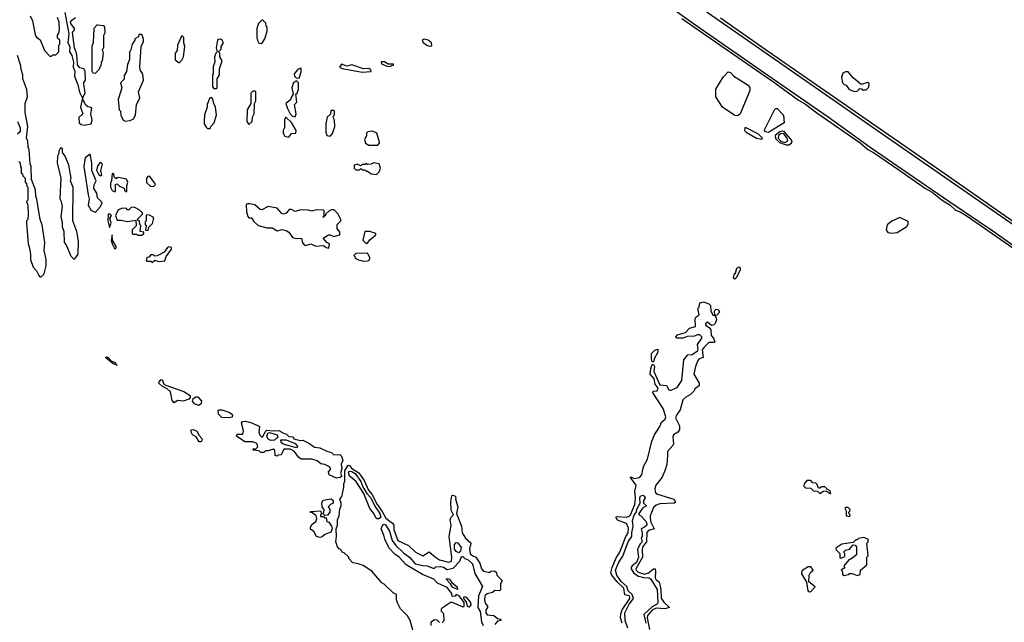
# Model space of a CAD drawing. Extents: x 2737310 to 2869991, y 870230 to 1012730.
# Tile 360 of 479: x 2793858 to 2801496, y 956861 to 961534. Entities that reach past the tile are written whole.
import ezdxf

# ---------------------------------------------------------------- set-up
doc = ezdxf.new("R2010")
doc.units = 0

msp = doc.modelspace()

# ---------------------------------------------------------------- linework, layer by layer
at = {"layer": '0CON02XD'}
for points in [[(2801775, 959797.1), (2800571.5, 960631.5), (2799166.4, 961606.4), (2798370, 962150), (2798285, 962215.6), (2797937.3, 962457.3), (2797788.8, 962575), (2797696.1, 962636.1), (2797676.1, 962676.1), (2797594.4, 962714.4), (2797290.3, 962920.3), (2797037.5, 963105), (2796656.1, 963366.1), (2796422, 963535), (2796212, 963685), (2796110.2, 963730.2), (2796075, 963781.9), (2795890.2, 963910.2), (2795531.8, 964181.8), (2795069.6, 964549.6), (2794751.4, 964811.4), (2794179.1, 965309.1), (2793756, 965706)], [(2798777.8, 961727.8), (2799084, 961505), (2799695, 961081.4), (2800131.1, 960781.1), (2800455, 960544.3), (2801065, 960126), (2801406.6, 959896.6), (2801775, 959635.8)], [(2793940, 961565), (2793956.7, 961525), (2793978.3, 961418.3), (2793985, 961400), (2794017, 961377), (2794050, 961295), (2794091.7, 961251.7), (2794105, 961250)], [(2794105, 961250), (2794115, 961260), (2794138.3, 961261.7), (2794160, 961285), (2794160, 961335), (2794170, 961345), (2794170, 961375), (2794151.7, 961391.7), (2794150, 961415), (2794161.7, 961428.3), (2794167.5, 961455), (2794163.3, 961515), (2794150.7, 961550.7)], [(2794208.3, 961588.3), (2794237.5, 961425), (2794231.2, 961355), (2794245.7, 961325), (2794243.8, 961285), (2794261.9, 961255), (2794274.3, 961205), (2794272.5, 961165), (2794285.6, 961135), (2794282.9, 961095), (2794309.2, 961029.2), (2794320.7, 960970.7), (2794343.8, 960925), (2794329.2, 960855), (2794346.2, 960805), (2794317.5, 960775), (2794320, 960735), (2794335, 960720), (2794357, 960717), (2794413.3, 960726.7), (2794420, 960755), (2794410, 960805), (2794417.5, 960845), (2794411.7, 960851.7), (2794385, 960857.5), (2794370.3, 960870.3), (2794347.5, 960915), (2794350, 960935), (2794365.8, 960965), (2794354, 961035), (2794355, 961047.5), (2794367.5, 961065), (2794366.7, 961135), (2794355, 961152.5), (2794325, 961159.4), (2794306.5, 961185), (2794304.3, 961235), (2794297.5, 961275), (2794282.2, 961315), (2794271.4, 961395), (2794266.2, 961435), (2794282.5, 961455), (2794282.5, 961465), (2794253.3, 961503.3), (2794252.5, 961515), (2794261.1, 961528.9), (2794289.5, 961550.5)], [(2795735, 961350), (2795760, 961385), (2795777.5, 961445), (2795777.5, 961475), (2795770, 961485), (2795767, 961507), (2795745, 961530), (2795735, 961530), (2795710, 961505), (2795697.5, 961465), (2795697.5, 961395), (2795703, 961373), (2795711.7, 961351.7), (2795735, 961350)], [(2798993.9, 961543.9), (2799289.3, 961339.3), (2799717.1, 961045), (2799900.8, 960910.8), (2799955, 960879.5), (2800041.5, 960811.5), (2800377.9, 960577.9), (2800437.4, 960527.4), (2800482.5, 960505), (2800678.5, 960368.5), (2800883.8, 960223.8), (2800935.8, 960195.8), (2801013.6, 960133.6), (2801075.3, 960095.3), (2801117.8, 960057.8), (2801155, 960042.9), (2801209, 960009), (2801763.8, 959623.8)], [(2801766.9, 959826.9), (2801038, 960335), (2799666.4, 961283.6), (2799294.2, 961545)], [(2794445, 961120), (2794480, 961155), (2794480, 961165), (2794490, 961175), (2794493, 961207), (2794500, 961215), (2794507.5, 961275), (2794500, 961305), (2794510, 961315), (2794510, 961415), (2794520, 961435), (2794518.3, 961478.3), (2794506.7, 961486.7), (2794465, 961492.5), (2794455, 961492.5), (2794432.5, 961465), (2794427, 961357), (2794417.5, 961325), (2794418.3, 961138.3), (2794425, 961122.5), (2794445, 961120)], [(2794675, 960747.5), (2794715, 960752.5), (2794740, 960765), (2794757, 960793), (2794763, 960877), (2794790, 960925), (2794780, 960975), (2794817.5, 961065), (2794811.7, 961111.7), (2794792.5, 961145), (2794790, 961165), (2794800, 961325), (2794817.5, 961365), (2794817.5, 961385), (2794805, 961420), (2794781.7, 961418.3), (2794778.3, 961401.7), (2794750, 961385), (2794750, 961375), (2794730, 961345), (2794717, 961293), (2794710, 961285), (2794710, 961225), (2794693, 961187), (2794687, 961133), (2794668.3, 961101.7), (2794667, 961073), (2794640, 961045), (2794650, 961005), (2794622.5, 960915), (2794630, 960835), (2794640, 960825), (2794643, 960793), (2794660, 960755), (2794675, 960747.5)], [(2795095, 961200), (2795115, 961220), (2795127.5, 961245), (2795137.5, 961325), (2795130, 961355), (2795130, 961395), (2795115, 961410), (2795083, 961337), (2795080, 961295), (2795062.5, 961275), (2795063, 961223), (2795095, 961200)], [(2795385, 961000), (2795390, 961005), (2795390, 961075), (2795407.5, 961105), (2795408.3, 961151.7), (2795427.5, 961215), (2795410, 961245), (2795410, 961275), (2795400, 961285), (2795420, 961305), (2795420, 961325), (2795437.5, 961355), (2795427.5, 961375), (2795415, 961382.5), (2795395, 961380), (2795388.3, 961361.7), (2795382.5, 961315), (2795390, 961285), (2795380, 961275), (2795370, 961245), (2795372.5, 961205), (2795358.3, 961171.7), (2795357.5, 961115), (2795352.5, 961105), (2795353, 961013), (2795365, 961000), (2795385, 961000)], [(2797035, 961327.5), (2797055, 961330), (2797052.5, 961355), (2797027.5, 961375), (2796995, 961382.5), (2796980, 961375), (2796987, 961357), (2797015, 961337.5), (2797035, 961327.5)], [(2794025, 959540), (2794047, 959563), (2794062.5, 959625), (2794062.5, 959675), (2794047.5, 959745), (2794052.5, 959805), (2794031.7, 959941.7), (2794017.5, 959985), (2793991.7, 960141.7), (2793982.5, 960165), (2793980, 960215), (2793950, 960295), (2793947.5, 960395), (2793940, 960415), (2793930, 960525), (2793922.5, 960545), (2793921.7, 960591.7), (2793910, 960615), (2793920, 960705), (2793900, 960815), (2793900, 960885), (2793917.5, 960935), (2793911.7, 960991.7), (2793882.5, 961075), (2793882.5, 961105), (2793868.3, 961148.3), (2793867, 961177), (2793840, 961255)], [(2796025, 961080), (2796041.7, 961128.3), (2796040, 961155), (2796035, 961157.5), (2796015, 961146.7), (2795987.5, 961115), (2795990, 961095), (2796001.7, 961081.7), (2796025, 961080)], [(2796515, 961126.2), (2796585, 961132.5), (2796582.5, 961145), (2796565, 961156.2), (2796523.9, 961153.9), (2796435, 961183.8), (2796395, 961173.8), (2796355, 961190), (2796337.5, 961165), (2796360, 961155), (2796515, 961126.2)], [(2796735, 961170), (2796741.7, 961178.3), (2796758.3, 961181.7), (2796758.3, 961188.3), (2796715, 961190), (2796687, 961207), (2796663, 961207), (2796665, 961192.5), (2796705, 961172.5), (2796735, 961170)], [(2799425, 960788), (2799405, 960791.9), (2799310, 960855), (2799257.5, 960935), (2799258.8, 960995), (2799315, 961088), (2799355, 961130), (2799373.3, 961125), (2799397, 961097), (2799508, 961025), (2799523.3, 961005), (2799523.3, 960985), (2799506.7, 960945), (2799446.7, 960805), (2799435, 960793.3), (2799425, 960788)], [(2800335, 960977.5), (2800355, 960980), (2800375, 961000), (2800388.3, 960998.3), (2800395, 960990), (2800425, 960990), (2800445, 961010), (2800449.3, 961039.3), (2800435, 961046.2), (2800385, 961030), (2800323.6, 961083.6), (2800285, 961130), (2800265, 961130), (2800245, 961120), (2800232.5, 961085), (2800240, 961045), (2800255, 961030), (2800270, 961025), (2800291.7, 960991.7), (2800335, 960977.5)], [(2795995, 960780), (2796002.5, 960805), (2795990, 960875), (2796007, 960893), (2796000, 960955), (2796010, 960965), (2796020, 960995), (2796020, 961045), (2796005, 961060), (2795983, 961047), (2795970, 961005), (2795980, 960955), (2795960, 960925), (2795958.3, 960911.7), (2795922.5, 960885), (2795934.2, 960845), (2795956.7, 960805), (2795975, 960786.7), (2795995, 960780)], [(2795335, 960690), (2795340, 960705), (2795367, 960733), (2795383.3, 960795), (2795376.4, 960856.4), (2795363, 960883), (2795357, 960917), (2795345, 960930), (2795331.7, 960928.3), (2795313, 960877), (2795312.5, 960855), (2795292.5, 960795), (2795290, 960745), (2795290, 960725), (2795305, 960700), (2795315, 960690), (2795335, 960690)], [(2795635, 960720), (2795660, 960745), (2795663, 960777), (2795677.5, 960805), (2795680, 960885), (2795690, 960905), (2795690, 960975), (2795685, 960980), (2795665, 960980), (2795650, 960965), (2795650, 960885), (2795622.5, 960835), (2795620, 960745), (2795635, 960720)], [(2799665, 960660), (2799645, 960663.8), (2799636.7, 960675), (2799638.8, 960685), (2799713.3, 960835), (2799723.9, 960846.1), (2799735, 960846.2), (2799783.9, 960793.9), (2799787.5, 960735), (2799675, 960664.2), (2799665, 960660)], [(2795945, 960622.5), (2795965, 960650), (2796000, 960655), (2796002.5, 960675), (2795965.5, 960735.5), (2795923.3, 960776.7), (2795910.7, 960759.3), (2795912.5, 960695), (2795902.5, 960675), (2795902.5, 960655), (2795915, 960630), (2795945, 960622.5)], [(2796265, 960630), (2796285, 960650), (2796302.5, 960705), (2796300, 960755), (2796290, 960775), (2796291.7, 960788.3), (2796300, 960795), (2796300, 960825), (2796295, 960830), (2796271.7, 960828.3), (2796268.3, 960801.7), (2796243, 960777), (2796232.5, 960725), (2796232.5, 960665), (2796240, 960635), (2796265, 960630)], [(2793840, 960745), (2793860, 960695), (2793860, 960665), (2793840, 960645)], [(2799615, 960606.7), (2799621.2, 960615), (2799590, 960645), (2799495, 960695.8), (2799482.5, 960695), (2799482, 960675), (2799495, 960660.8), (2799575, 960614.4), (2799615, 960606.7)], [(2796635, 960560), (2796650, 960575), (2796650, 960585), (2796627.5, 960655), (2796595, 960670), (2796557.5, 960665), (2796547.5, 960655), (2796547, 960633), (2796532.5, 960605), (2796540, 960575), (2796565, 960560), (2796635, 960560)], [(2799805, 960562.9), (2799825, 960564), (2799844.3, 960575.7), (2799850, 960595), (2799787.7, 960667.7), (2799775, 960670.5), (2799755.9, 960664.1), (2799718.6, 960635), (2799721.3, 960611.3), (2799752.3, 960582.3), (2799805, 960562.9)], [(2799795, 960582.3), (2799815.8, 960595), (2799812.7, 960615), (2799785, 960649.2), (2799765, 960651.2), (2799745.6, 960635), (2799741.8, 960615), (2799761.6, 960591.6), (2799795, 960582.3)], [(2794285, 959680), (2794310, 959715), (2794312.5, 959815), (2794301.7, 959891.7), (2794270, 959975), (2794271.7, 960231.7), (2794252.5, 960285), (2794257.5, 960305), (2794237.5, 960405), (2794210, 960475), (2794190, 960505), (2794190, 960535), (2794175, 960540), (2794160, 960515), (2794160, 960495), (2794150, 960475), (2794147.5, 960425), (2794177.5, 960305), (2794170, 960145), (2794180, 960125), (2794187.5, 960085), (2794177.5, 960005), (2794187.5, 959965), (2794188.3, 959928.3), (2794200, 959895), (2794202.5, 959805), (2794217, 959787), (2794252.5, 959705), (2794275, 959680), (2794285, 959680)], [(2794445, 960040), (2794485, 960086.2), (2794497.5, 960115), (2794461.8, 960151.8), (2794455, 960187.5), (2794434, 960225), (2794435.8, 960254.2), (2794450.8, 960285), (2794416.5, 960365), (2794418.1, 960425), (2794405, 960490), (2794366.2, 960463.8), (2794356.2, 960395), (2794387.5, 960175), (2794396.7, 960145), (2794390, 960095), (2794413.3, 960053.3), (2794445, 960040)], [(2793850, 960435), (2793860, 960425), (2793863, 960393), (2793870, 960385), (2793870, 960345), (2793878.3, 960338.3), (2793881.7, 960321.7), (2793900, 960305), (2793900, 960275), (2793910, 960265), (2793911.7, 960241.7), (2793920, 960235), (2793920, 960135), (2793910, 960125), (2793920, 960095), (2793922.5, 960025), (2793920, 959985), (2793910, 959975), (2793910, 959955), (2793922.5, 959795), (2793931.7, 959771.7), (2793942.5, 959715), (2793942.5, 959675), (2793962.5, 959615), (2793987, 959587), (2794005, 959550), (2794015, 959540), (2794025, 959540)], [(2794485, 960320), (2794475, 960327.5), (2794456.2, 960365), (2794465, 960397.5), (2794485, 960430), (2794496.2, 960415), (2794483.6, 960363.6), (2794492.5, 960325), (2794485, 960320)], [(2796625, 960332.5), (2796647, 960353), (2796657, 960383), (2796647, 960417), (2796605, 960422.5), (2796585, 960412.5), (2796555, 960410), (2796545, 960420), (2796538.3, 960411.7), (2796515, 960410), (2796505, 960400), (2796475, 960412.5), (2796452.5, 960405), (2796453, 960383), (2796465, 960370), (2796495, 960370), (2796505, 960380), (2796515, 960370), (2796535, 960370), (2796545, 960360), (2796555, 960360), (2796585, 960337.5), (2796625, 960332.5)], [(2794685, 960200), (2794690, 960205), (2794690, 960245), (2794697.5, 960275), (2794686.4, 960296.4), (2794625, 960310), (2794611.7, 960308.3), (2794605, 960300), (2794590, 960315), (2794588.3, 960338.3), (2794575, 960340), (2794570, 960285), (2794562.5, 960265), (2794563.3, 960235), (2794575, 960210), (2794595, 960200), (2794600, 960205), (2794600, 960255), (2794615, 960260), (2794633, 960243), (2794668.3, 960228.3), (2794671.7, 960211.7), (2794685, 960200)], [(2794895, 960240), (2794910, 960255), (2794907, 960267), (2794865, 960320), (2794851.7, 960318.3), (2794842.5, 960305), (2794841.7, 960271.7), (2794873, 960243), (2794895, 960240)], [(2794805, 959862.5), (2794820, 959875), (2794820, 959885), (2794791.7, 959891.7), (2794797.5, 959937.5), (2794790, 959945), (2794788.3, 959968.3), (2794770, 959985), (2794810, 960025), (2794810, 960035), (2794785, 960060), (2794745, 960080), (2794721.7, 960078.3), (2794705, 960060), (2794695, 960060), (2794685, 960070), (2794655, 960072.5), (2794620.7, 960059.3), (2794600, 960015), (2794615, 959980), (2794645, 959980), (2794695, 959967.5), (2794758.3, 959978.3), (2794760, 959935), (2794730, 959905), (2794730, 959875), (2794735, 959870), (2794765, 959870), (2794772.5, 959862.5), (2794805, 959862.5)], [(2796255, 959762.5), (2796260, 959795), (2796240, 959805), (2796211.7, 959838.3), (2796253.6, 959866.4), (2796266.4, 959866.4), (2796295, 959852.5), (2796340, 959865), (2796340, 959885), (2796320, 959915), (2796320, 959945), (2796350, 959975), (2796350, 959985), (2796327.5, 960025), (2796298.3, 960058.3), (2796275, 960060), (2796255, 960050), (2796231.7, 960028.3), (2796228.3, 960011.7), (2796220, 960010), (2796215, 960000), (2796210, 960005), (2796220, 960010), (2796220, 960055), (2796215, 960057.5), (2796158.3, 960058.3), (2796125, 960048.8), (2796095, 960056.7), (2796035, 960060), (2795995, 960047.5), (2795965, 960062.5), (2795947, 960063), (2795925.9, 960034.1), (2795905, 960026.2), (2795890.8, 960030.8), (2795855, 960072.5), (2795785, 960086), (2795735, 960060), (2795722.7, 960062.7), (2795682.5, 960097.5), (2795643.6, 960106.4), (2795625, 960106.7), (2795615, 960100), (2795616.7, 960045), (2795626.4, 960006.4), (2795635, 959997.5), (2795656.4, 959996.4), (2795675, 959967.5), (2795707.3, 959937.3), (2795775, 959918.8), (2795815, 959920), (2795855, 959897.5), (2795895, 959907.5), (2795925, 959900), (2795945.8, 959885.8), (2795974.2, 959844.2), (2796005, 959836.7), (2796045, 959840), (2796052.3, 959802.3), (2796066.1, 959786.1), (2796075, 959783.8), (2796116.7, 959796.7), (2796155, 959776.2), (2796213.3, 959783.3), (2796235, 959767.5), (2796255, 959762.5)], [(2794555, 959922.5), (2794566, 959955), (2794556.2, 959995), (2794570, 960015), (2794560, 960025), (2794545, 960026.2), (2794542.5, 959975), (2794555, 959922.5)], [(2794855, 959900), (2794860, 959925), (2794887, 959953), (2794897.5, 959995), (2794893, 960003), (2794865, 960017.5), (2794845, 960020), (2794840, 960015), (2794840, 959975), (2794830, 959965), (2794830, 959945), (2794840, 959935), (2794832.5, 959902.5), (2794855, 959900)], [(2800625, 959878.8), (2800665, 959882.5), (2800739.3, 959930.7), (2800751.7, 959948.3), (2800750, 959970), (2800685, 960000), (2800625, 959972.5), (2800587, 959943), (2800580, 959905), (2800593.6, 959883.6), (2800625, 959878.8)], [(2794595, 959753.3), (2794606.7, 959765), (2794606.2, 959775), (2794578.8, 959825), (2794575, 959866), (2794567.5, 959825), (2794574, 959795), (2794595, 959753.3)], [(2796555, 959800), (2796573.6, 959826.4), (2796620, 959865), (2796620, 959875), (2796575, 959892.5), (2796535, 959890), (2796520, 959825), (2796541.7, 959801.7), (2796555, 959800)], [(2794885, 959650), (2794905, 959670), (2794935, 959657.5), (2794982.5, 959665), (2794993.8, 959696.2), (2795036, 959755), (2795035, 959767.5), (2795015, 959772.5), (2795003, 959767), (2794979.3, 959730.7), (2794925, 959702.5), (2794905, 959700), (2794895, 959710), (2794875, 959710), (2794858.3, 959691.7), (2794845, 959690), (2794840, 959665), (2794845, 959660), (2794875, 959660), (2794885, 959650)], [(2796525, 959660), (2796555, 959663.3), (2796565, 959667.5), (2796576.7, 959685), (2796555, 959722.5), (2796465, 959720), (2796450, 959705), (2796458.3, 959698.3), (2796460, 959685), (2796485, 959672.5), (2796525, 959660)], [(2799405, 959522.5), (2799396.7, 959535), (2799401.4, 959555), (2799411.7, 959568.3), (2799422.3, 959607.7), (2799438.3, 959618.3), (2799448.1, 959608.1), (2799448.3, 959591.7), (2799417, 959533), (2799405, 959522.5)], [(2798530.8, 956855), (2798520, 956895), (2798520.8, 956925), (2798532.6, 956957.4), (2798590.8, 957045), (2798592, 957055), (2798585, 957065.8), (2798552.7, 957072.7), (2798544.2, 957125), (2798493.5, 957173.5), (2798451.2, 957225), (2798443.8, 957245), (2798453.1, 957285), (2798485, 957360), (2798512.9, 957405), (2798560.8, 957525), (2798578.6, 957555), (2798581.7, 957591.7), (2798565, 957626.2), (2798495, 957653.3), (2798482.5, 957675), (2798495, 957680), (2798565, 957675.8), (2798585, 957682.5), (2798595.5, 957694.5), (2798630.6, 957775), (2798635.7, 957825.7), (2798631.2, 957875), (2798640.8, 957925), (2798593.3, 957985), (2798605, 957986.7), (2798626.1, 957976.1), (2798667, 957983), (2798685.5, 958004.5), (2798691.4, 958045), (2798698.6, 958075), (2798729.2, 958125), (2798762, 958265), (2798782, 958315), (2798825, 958380), (2798837.9, 958412.1), (2798864.1, 958435.9), (2798871.2, 958455), (2798849.7, 958519.7), (2798767.5, 958645), (2798775, 958652.5), (2798803.6, 958656.4), (2798811.2, 958675), (2798788.3, 958708.3), (2798779.2, 958749.2), (2798748, 958785), (2798755, 958830), (2798765, 958860), (2798775, 958860), (2798782.5, 958845), (2798776.7, 958805), (2798823.3, 958703.3), (2798875, 958695.8), (2798895, 958662.5), (2798905, 958658.8), (2798957.3, 958682.7), (2798994.2, 958735), (2799010, 958895), (2799040, 958935), (2799075, 958936.7), (2799116.7, 958965), (2799121.2, 958975), (2799117.1, 959015), (2799150, 959065), (2799150, 959075), (2799135, 959090), (2799115, 959090), (2799091.7, 959078.3), (2799035, 959076.2), (2799005, 959063.3), (2798953.9, 959063.9), (2798947.5, 959075), (2798960.5, 959089.5), (2799022.3, 959107.7), (2799055, 959142.5), (2799100, 959155), (2799097.5, 959215), (2799105, 959230), (2799130, 959245), (2799120, 959295), (2799130, 959305), (2799135, 959337.5), (2799163, 959347), (2799205, 959330), (2799217.5, 959317.5), (2799220, 959275), (2799235, 959242.5), (2799250, 959240), (2799247.5, 959275), (2799262, 959288), (2799280, 959285), (2799286, 959265), (2799265, 959242.5), (2799250, 959240), (2799261.7, 959221.7), (2799264, 959205), (2799253.3, 959176.7), (2799243, 959167), (2799225, 959162.5), (2799195, 959187.5), (2799177.5, 959175), (2799177.5, 959165), (2799206.7, 959146.7), (2799218.8, 959128.8), (2799222.5, 959085), (2799240, 959065), (2799250, 959035), (2799245, 959030), (2799205, 959030), (2799167.5, 958995), (2799153, 958973), (2799160, 958915), (2799130, 958905), (2799118.3, 958891.7), (2799100, 958845), (2799087.5, 958785), (2799130, 958715), (2799130, 958695), (2799095, 958670), (2799090, 958655), (2799063, 958627), (2799025, 958607.5), (2799003.3, 958585), (2798981.7, 958508.3), (2798952.3, 958467.7), (2798946.7, 958445), (2798976.7, 958385), (2798977, 958353), (2798962.5, 958335), (2798931.2, 958315), (2798925.8, 958295), (2798930, 958245), (2798925, 958232), (2798882.9, 958185), (2798883.6, 958156.4), (2798879.2, 958085), (2798865, 958042.5), (2798841.2, 957985), (2798794, 957925), (2798785.8, 957895), (2798787.5, 957875), (2798792.4, 957862.4), (2798805, 957854.2), (2798932.5, 957815), (2798946.7, 957793.3), (2798935, 957783.3), (2798825, 957780), (2798795, 957768), (2798775, 957750), (2798750, 957685), (2798749.2, 957665), (2798755, 957637.5), (2798780, 957585), (2798737, 957573), (2798722.1, 957557.9), (2798720, 957485), (2798692.5, 957447.5), (2798685.6, 957425), (2798690, 957365), (2798637.5, 957275), (2798639.2, 957265), (2798655, 957250), (2798705, 957234.3), (2798735, 957244), (2798774.2, 957275.8), (2798786.7, 957275), (2798791.2, 957255), (2798788, 957205), (2798795, 957190), (2798815.8, 957175.8), (2798821.2, 957165), (2798832.9, 957115), (2798835, 957047.5), (2798855, 957016.2), (2798900, 956975), (2798864, 956966), (2798795, 956970.6), (2798765, 956954.2), (2798727.9, 956912.1), (2798724.4, 956895.6), (2798743.4, 956803.4)], [(2798775, 958880), (2798765, 958880), (2798758.8, 958905), (2798760, 958945), (2798785, 958971.2), (2798807.5, 958977.5), (2798807.5, 958955), (2798781.2, 958905), (2798775, 958880)], [(2794615, 958853.8), (2794606.8, 958856.5), (2794582, 958865), (2794522, 958915), (2794535, 958918.6), (2794545, 958914), (2794568.3, 958888.3), (2794597.1, 958875), (2794606.8, 958856.5), (2794615, 958853.8)], [(2795055, 958562.5), (2795041.7, 958581.7), (2795027.8, 958647.8), (2795000.7, 958670.7), (2794965, 958689.2), (2794938, 958715), (2794938.8, 958725), (2794955, 958743.3), (2794965, 958737.5), (2794973.2, 958713.2), (2794983.2, 958703.2), (2795130.3, 958650.3), (2795179.1, 958619.1), (2795180.8, 958605), (2795168.5, 958591.5), (2795125, 958576), (2795085, 958581.2), (2795055, 958562.5)], [(2795245, 958542.2), (2795214.5, 958554.5), (2795199.2, 958575), (2795203.8, 958595), (2795225, 958610), (2795238.8, 958608.8), (2795268.8, 958575), (2795264.3, 958555), (2795245, 958542.2)], [(2795482.8, 958447.2), (2795425, 958450), (2795401.1, 958475), (2795397.5, 958502.5), (2795405, 958508.8), (2795425, 958508.6), (2795487, 958487), (2795509.7, 958469.7), (2795505, 958452.5), (2795482.8, 958447.2)], [(2796315, 957978.8), (2796257.5, 958005), (2796253, 958027), (2796270, 958045), (2796270, 958055), (2796260, 958065), (2796225, 958083.3), (2796195, 958090), (2796165, 958112.5), (2796125, 958126.7), (2796040, 958125), (2796021.2, 958141.2), (2795990, 958185), (2795956.7, 958203.3), (2795906.4, 958203.6), (2795885, 958160), (2795863, 958157), (2795855, 958150), (2795840, 958155), (2795837.5, 958195), (2795825, 958202.5), (2795785, 958190), (2795765, 958190), (2795751.7, 958178.3), (2795728.3, 958178.3), (2795715, 958190), (2795670, 958195), (2795671.7, 958208.3), (2795685, 958200), (2795705, 958220), (2795698.3, 958248.3), (2795665, 958260), (2795605, 958260), (2795540, 958305), (2795545, 958320), (2795590, 958320), (2795593.3, 958345), (2795577.8, 958405), (2795585, 958417.1), (2795609.8, 958419.8), (2795657.7, 958407.7), (2795718.3, 958378.3), (2795714.1, 958334.1), (2795721.7, 958311.7), (2795735, 958297.5), (2795745, 958300), (2795762.2, 958337.8), (2795775, 958350), (2795825, 958344.3), (2795869.2, 958349.2), (2795910, 958325), (2795925, 958322.5), (2795945, 958302.5), (2795978.3, 958298.3), (2795985, 958282.5), (2796035, 958270), (2796055, 958272.5), (2796106.2, 958246.2), (2796145, 958217.5), (2796185, 958213.3), (2796241.7, 958188.3), (2796277, 958177), (2796295, 958160), (2796341.7, 958161.7), (2796355, 958150), (2796363.8, 958115), (2796352.5, 958087.5), (2796356, 958054), (2796347.5, 958015), (2796357.5, 957995), (2796345, 957983.3), (2796315, 957978.8)], [(2795251.2, 958261.2), (2795227.7, 958297.7), (2795197.1, 958315), (2795187.1, 958335), (2795187, 958353), (2795205, 958356.2), (2795233.1, 958343.1), (2795249.3, 958309.3), (2795270, 958285), (2795272, 958275), (2795265, 958261.2), (2795251.2, 958261.2)], [(2795805, 958270.8), (2795785, 958281.2), (2795774.4, 958305), (2795782.1, 958327.9), (2795795, 958331.8), (2795856.2, 958315), (2795861.2, 958295), (2795835, 958272), (2795805, 958270.8)], [(2796005, 958214.2), (2795902.5, 958242.5), (2795886.2, 958255), (2795883.3, 958275), (2795925, 958276.4), (2795995, 958247.8), (2796014, 958225), (2796005, 958214.2)], [(2796912.5, 956785), (2796887.5, 956875), (2796865, 956910), (2796812.5, 956965), (2796788.3, 957011.7), (2796780, 957035), (2796780, 957075), (2796755, 957090), (2796686.4, 957156.4), (2796667, 957167), (2796588.3, 957258.3), (2796521.7, 957301.7), (2796477, 957317), (2796441.7, 957321.7), (2796410, 957355), (2796410, 957365), (2796375, 957400), (2796360, 957405), (2796350, 957425), (2796335, 957430), (2796322.5, 957445), (2796311.2, 957485), (2796316.7, 957525), (2796312.5, 957585), (2796322.5, 957615), (2796322.5, 957655), (2796336.7, 957685), (2796341.7, 957738.3), (2796352.5, 957765), (2796352.5, 957785), (2796340, 957815), (2796357.5, 957835), (2796373.3, 957905), (2796372.5, 957935), (2796380, 957955), (2796380, 958035), (2796405, 958080), (2796415, 958077.5), (2796431.2, 958055), (2796488.6, 958018.6), (2796529.7, 957959.7), (2796564.2, 957885), (2796591.4, 957851.4), (2796625, 957782.5), (2796670, 957720), (2796697, 957667), (2796749.3, 957629.3), (2796760, 957615), (2796760.7, 957580.7), (2796792.5, 957495), (2796875, 957456.7), (2796925, 957407.5), (2796945, 957396.7), (2796985, 957376.7), (2797035, 957407.5), (2797083.3, 957365), (2797115, 957346), (2797185, 957328), (2797206.7, 957335), (2797211.2, 957365), (2797190, 957525), (2797205.8, 957615), (2797197.5, 957655), (2797204.2, 957675.8), (2797222.5, 957695), (2797205, 957730), (2797202, 957795), (2797209.3, 957840.7), (2797215, 957847.5), (2797235, 957842.5), (2797242.5, 957825), (2797237.5, 957815), (2797256.7, 957755), (2797247.5, 957705), (2797286.2, 957605), (2797290, 957555), (2797315, 957513.3), (2797357, 957477), (2797356.2, 957455), (2797346.2, 957435), (2797352.3, 957392.3), (2797372.5, 957375), (2797397.5, 957365), (2797428.3, 957318.3), (2797440, 957275), (2797455, 957257.5), (2797505, 957247.5), (2797513.8, 957256.2), (2797540, 957260), (2797556.1, 957246.1), (2797560, 957225), (2797600, 957185), (2797587.5, 957155), (2797587, 957113), (2797580, 957105), (2797545, 957107.5), (2797525, 957092.5), (2797485, 957082.5), (2797467.5, 957065), (2797463.3, 957035), (2797468.3, 957008.3), (2797487.5, 956985), (2797487.5, 956975), (2797473.3, 956955), (2797473.3, 956935), (2797485, 956917.5), (2797535, 956912.5), (2797565, 956890), (2797590, 956885), (2797590, 956875), (2797565, 956870), (2797545, 956842.5)], [(2796645, 957661.9), (2796632.1, 957662.1), (2796620.6, 957670.6), (2796605, 957703.3), (2796574.2, 957744.2), (2796528.3, 957858.3), (2796465.5, 957955.5), (2796416.7, 957995), (2796407.3, 958022.7), (2796415, 958032.5), (2796435, 958029.1), (2796459.4, 958015), (2796505, 957952), (2796520.3, 957910.3), (2796550.5, 957860.5), (2796581.5, 957825), (2796611.8, 957761.8), (2796651.5, 957705), (2796660, 957675), (2796645, 957661.9)], [(2800150, 957860), (2800145, 957880), (2800121.7, 957891.7), (2800105, 957910), (2800078.3, 957911.7), (2800065, 957900), (2800055, 957900), (2800045, 957930), (2800035, 957940), (2800011.7, 957941.7), (2799995, 957960), (2799965, 957960), (2799942.5, 957935), (2799940, 957915), (2799953, 957903), (2799995, 957900), (2800015, 957880), (2800048.3, 957878.3), (2800065, 957860), (2800093, 957877), (2800115, 957880), (2800145, 957860), (2800150, 957860)], [(2796225, 957690), (2796210, 957705), (2796217, 957713), (2796220, 957735), (2796203, 957753), (2796200.7, 957789.3), (2796213, 957807), (2796275, 957817.5), (2796290, 957805), (2796290, 957785), (2796270, 957775), (2796250, 957755), (2796262.5, 957735), (2796263.3, 957715), (2796245, 957692.5), (2796225, 957690)], [(2798576.9, 956815), (2798554.4, 956875), (2798552.9, 956935), (2798585, 957001.2), (2798620, 957045), (2798610, 957075), (2798577.5, 957105), (2798568.9, 957138.9), (2798525, 957178), (2798490, 957225), (2798481.2, 957265), (2798505, 957327.5), (2798536, 957374), (2798578.8, 957485), (2798607.5, 957525), (2798606.2, 957555), (2798617.5, 957605), (2798610.7, 957649.3), (2798625, 957692.5), (2798642.5, 957717.5), (2798645, 957737.5), (2798672.5, 957785), (2798667.5, 957825), (2798675, 957842.5), (2798695, 957847.5), (2798707.5, 957835), (2798710, 957825), (2798697.5, 957805), (2798697.5, 957785), (2798720, 957765), (2798692, 957748), (2798660, 957705), (2798660, 957695), (2798675, 957690), (2798715.8, 957645.8), (2798722.5, 957625), (2798722.5, 957615), (2798705, 957597.5), (2798680, 957585), (2798686.2, 957555), (2798686.7, 957525), (2798680, 957515), (2798686.2, 957485), (2798671.2, 957468.8), (2798650, 957425), (2798657.5, 957365), (2798643.8, 957325), (2798610.5, 957299.5), (2798602, 957288), (2798602, 957275), (2798622.2, 957242.2), (2798658.8, 957218.8), (2798697.9, 957207.9), (2798740, 957205), (2798753.3, 957195), (2798802.5, 957115), (2798808.8, 957015), (2798805.8, 957004.2), (2798765, 956981.4), (2798700, 956920), (2798715.5, 956855)], [(2796185, 957517.5), (2796160, 957525), (2796140, 957565), (2796113, 957583), (2796112.5, 957595), (2796125, 957620), (2796155, 957642.5), (2796163.3, 957665), (2796156.4, 957686.4), (2796128.3, 957708.3), (2796111.7, 957711.7), (2796115, 957720), (2796190, 957725), (2796200, 957705), (2796190, 957695), (2796191.7, 957681.7), (2796215, 957680), (2796221.7, 957671.7), (2796235, 957670), (2796241.7, 957641.7), (2796256.4, 957636.4), (2796277, 957607), (2796282.5, 957585), (2796271.7, 957558.3), (2796225, 957542.5), (2796205, 957523.3), (2796185, 957517.5)], [(2800295, 957680), (2800300, 957695), (2800291.7, 957701.7), (2800290, 957715), (2800298.3, 957721.7), (2800300, 957735), (2800285, 957750), (2800265, 957750), (2800260, 957745), (2800270, 957725), (2800270, 957685), (2800295, 957680)], [(2797135, 956860), (2797150, 956875), (2797147, 956927), (2797130, 956945), (2797130, 956965), (2797143.3, 956976.7), (2797205, 957020), (2797295, 956981.2), (2797305, 956982.5), (2797305, 957013.3), (2797266.2, 957065), (2797243.3, 957076.7), (2797235, 957062.5), (2797211.7, 957061.7), (2797210, 957085), (2797175, 957130), (2797100, 957165), (2797070, 957195), (2796981.7, 957231.7), (2796856, 957306), (2796802.5, 957365), (2796768, 957388), (2796724.2, 957434.2), (2796690, 957505), (2796683.8, 957535), (2796661.2, 957585), (2796674.5, 957615.5), (2796685, 957620.8), (2796695, 957616), (2796726.8, 957566.8), (2796748.1, 957495), (2796775, 957455.8), (2796835, 957398), (2796883.6, 957363.6), (2796926.7, 957315), (2796985, 957300), (2797019.3, 957299.3), (2797065, 957280), (2797075, 957280), (2797085, 957290), (2797125, 957292.5), (2797145, 957287.5), (2797175, 957270), (2797220.7, 957279.3), (2797272.5, 957335), (2797285, 957370), (2797295, 957370), (2797310, 957355), (2797337.5, 957345), (2797370, 957315), (2797388.3, 957238.3), (2797449.3, 957139.3), (2797418, 957065), (2797412.5, 956975), (2797430, 956945), (2797441.2, 956865), (2797453.8, 956835)], [(2797265, 957400), (2797245, 957410), (2797231.7, 957428.3), (2797232, 957465), (2797245, 957480), (2797256.4, 957476.4), (2797281.7, 957441.7), (2797277.5, 957415), (2797265, 957400)], [(2800355, 957222.5), (2800378.3, 957231.7), (2800380, 957265), (2800430, 957305), (2800430, 957365), (2800440, 957375), (2800430, 957475), (2800440, 957485), (2800440, 957505), (2800405, 957517.5), (2800365, 957510), (2800355, 957500), (2800345, 957500), (2800325, 957480), (2800235, 957467.5), (2800190, 957435), (2800191.7, 957421.7), (2800220, 957395), (2800221.7, 957361.7), (2800235, 957360), (2800258.3, 957371.7), (2800260, 957395), (2800250, 957405), (2800265, 957420), (2800295, 957427.5), (2800325, 957460), (2800338.3, 957458.3), (2800350, 957445), (2800350, 957385), (2800305, 957350), (2800291.7, 957348.3), (2800251.7, 957298.3), (2800258.3, 957281.7), (2800230, 957265), (2800240, 957255), (2800241.7, 957231.7), (2800253, 957223), (2800285, 957230), (2800295, 957240), (2800315, 957240), (2800355, 957222.5)], [(2799985, 957097.5), (2799995, 957100), (2800030, 957135), (2799980, 957175), (2799983.6, 957226.4), (2799993.6, 957246.4), (2800012.5, 957265), (2799995, 957290), (2799975, 957290), (2799925, 957260), (2799923, 957237), (2799961.7, 957171.7), (2799972.5, 957105), (2799985, 957097.5)], [(2797255, 957113.8), (2797215, 957132.5), (2797199.7, 957159.7), (2797166.7, 957195), (2797175, 957200), (2797191.2, 957195), (2797209.5, 957169.5), (2797252, 957135), (2797255, 957113.8)], [(2797345, 956976.7), (2797335, 956980), (2797321.8, 957021.8), (2797304.4, 957045), (2797305, 957060), (2797321.2, 957055), (2797356, 957015), (2797357.5, 956995), (2797345, 956976.7)], [(2797050, 956835), (2797050, 956865), (2797075, 956882.5), (2797095, 956880), (2797115, 956860)]]:
    msp.add_lwpolyline(points, dxfattribs=at)

doc.saveas('drawing.dxf')
